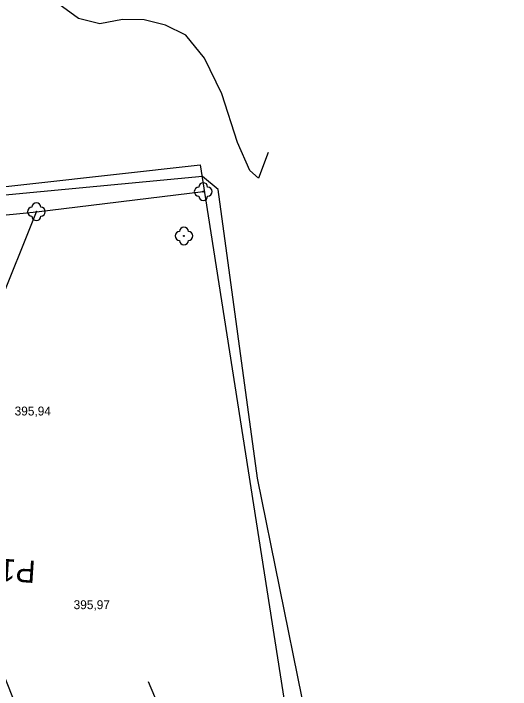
# Model space of a CAD drawing. Extents: x -574342 to -507939, y -1144044 to -1123894.
# Drawn here: x -508467.2 to -508411.2, y -1143116.7 to -1143040.7 of the extents above; entities that cross this region are included whole.
import ezdxf

# ---------------------------------------------------------------- set-up
doc = ezdxf.new("R2010")
doc.units = 0
for name, color, linetype in [('01_PARCELY_NAVRH_ŽP', 7, 'Continuous'), ('19', 7, 'Continuous'), ('42', 7, 'Continuous'), ('54', 7, 'Continuous'), ('55', 7, 'Continuous'), ('Level 255', 7, 'Continuous'), ('VRST VEDL', 7, 'Continuous')]:
    doc.layers.add(name, color=color, linetype=linetype)

msp = doc.modelspace()

# ---------------------------------------------------------------- linework, layer by layer
at = {"layer": '01_PARCELY_NAVRH_ŽP'}
msp.add_lwpolyline([(-508415.56, -1143252.78), (-508448.24, -1143160.16), (-508453.75, -1143145.01), (-508465.11, -1143123.03), (-508471.48, -1143106.99), (-508484.55, -1143061.98), (-508446.15, -1143057.71)], close=True, dxfattribs=at)
at = {"layer": '42'}
for points in [[(-508445.89, -1143059.01), (-508479.63, -1143062.18), (-508484.42, -1143059.76), (-508487.39, -1143055.01), (-508499.96, -1143010.2), (-508511.4, -1142962.16), (-508523.74, -1142906.21), (-508535.517, -1142847.7)], [(-508445.89, -1143059.01), (-508479.63, -1143062.18), (-508484.42, -1143059.76), (-508487.39, -1143055.01), (-508499.96, -1143010.2), (-508511.4, -1142962.16), (-508523.74, -1142906.21), (-508535.517, -1142847.7)], [(-508320.88, -1143423.96), (-508327.62, -1143411.06), (-508338.78, -1143387.2), (-508344.67, -1143370.01), (-508350.79, -1143346.58), (-508354.96, -1143336.71), (-508361.36, -1143329.02), (-508368.91, -1143322.84), (-508376.72, -1143318.72), (-508388.31, -1143315.9), (-508393.87, -1143311.09), (-508396.73, -1143306.67), (-508407.7, -1143271.35), (-508414.18, -1143248.41), (-508420.68, -1143216.75), (-508423.64, -1143189.02), (-508427.95, -1143159.6), (-508434.68, -1143117.69), (-508439.72, -1143092.94), (-508444.13, -1143060.48), (-508445.89, -1143059.01)], [(-508320.88, -1143423.96), (-508327.62, -1143411.06), (-508338.78, -1143387.2), (-508344.67, -1143370.01), (-508350.79, -1143346.58), (-508354.96, -1143336.71), (-508361.36, -1143329.02), (-508368.91, -1143322.84), (-508376.72, -1143318.72), (-508388.31, -1143315.9), (-508393.87, -1143311.09), (-508396.73, -1143306.67), (-508407.7, -1143271.35), (-508414.18, -1143248.41), (-508420.68, -1143216.75), (-508423.64, -1143189.02), (-508427.95, -1143159.6), (-508434.68, -1143117.69), (-508439.72, -1143092.94), (-508444.13, -1143060.48), (-508445.89, -1143059.01)]]:
    msp.add_lwpolyline(points, dxfattribs=at)
at = {"layer": '54'}
for centre in [(-508445.82, -1143060.7), (-508464.59, -1143062.97), (-508447.99, -1143065.69)]:
    msp.add_circle(centre, 0.05, dxfattribs=at)
for centre, start, end in [((-508445.82, -1143060.2), 0, 180), ((-508446.32, -1143060.7), 90, 270), ((-508445.32, -1143060.7), 270, 90), ((-508445.82, -1143061.2), 180, 0), ((-508464.59, -1143062.47), 0, 180), ((-508465.09, -1143062.97), 90, 270), ((-508464.09, -1143062.97), 270, 90), ((-508464.59, -1143063.47), 180, 0), ((-508448.49, -1143065.69), 90, 270), ((-508447.99, -1143065.19), 0, 180), ((-508447.49, -1143065.69), 270, 90), ((-508447.99, -1143066.19), 180, 0)]:
    msp.add_arc(centre, 0.5, start, end, dxfattribs=at)
at = {"layer": '55'}
msp.add_line((-508477.81, -1143095.89), (-508464.59, -1143062.97), dxfattribs=at)
msp.add_line((-508477.81, -1143095.89), (-508464.59, -1143062.97), dxfattribs=at)
msp.add_lwpolyline([(-508486.89, -1143065.21), (-508464.59, -1143062.97), (-508445.82, -1143060.7)], dxfattribs=at)
msp.add_lwpolyline([(-508486.89, -1143065.21), (-508464.59, -1143062.97), (-508445.82, -1143060.7)], dxfattribs=at)
at = {"layer": 'VRST VEDL'}
for points in [[(-508438.495, -1143056.295), (-508439.612, -1143059.176), (-508440.577, -1143058.319), (-508441.949, -1143055.163), (-508443.729, -1143049.708), (-508445.676, -1143045.692), (-508447.792, -1143043.115), (-508450.075, -1143041.977), (-508452.447, -1143041.381), (-508454.908, -1143041.326), (-508457.459, -1143041.814), (-508459.847, -1143041.241), (-508462.074, -1143039.607)], [(-508445.897, -1143130.235), (-508451.988, -1143115.875)]]:
    msp.add_lwpolyline(points, dxfattribs=at)

# ---------------------------------------------------------------- texts
at = {"layer": '19'}
msp.add_text('P1   50.00', height=2.5, rotation=176.32616, dxfattribs=at).set_placement((-508464.613, -1143102.251))
at = {"layer": 'Level 255'}
for s, p in [('395,94', (-508467.045, -1143085.89)), ('395,97', (-508460.405, -1143107.68))]:
    msp.add_text(s, height=1, dxfattribs=at).set_placement(p)

doc.saveas('drawing.dxf')
